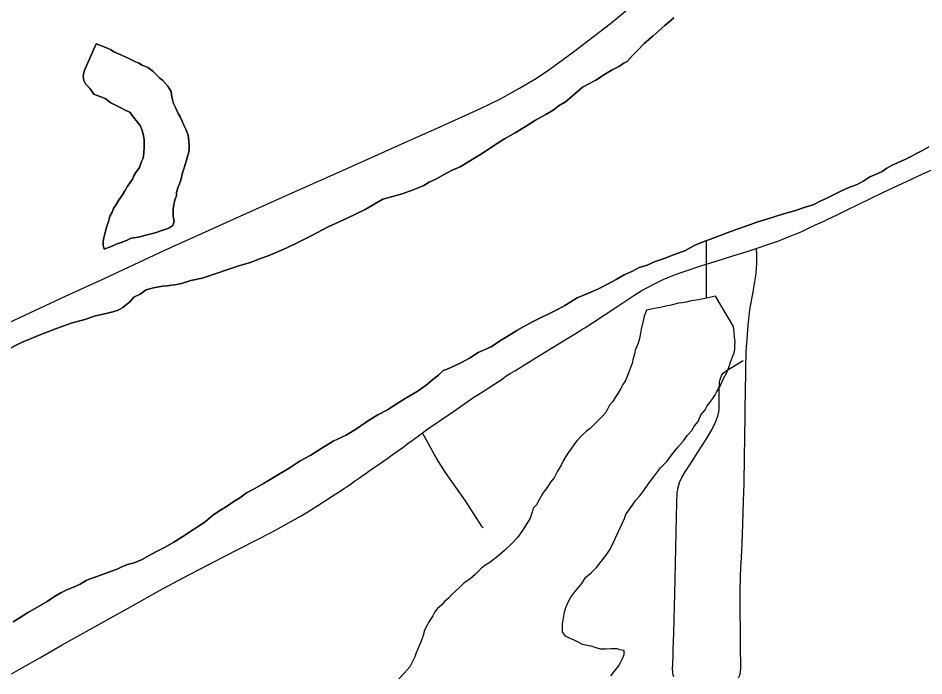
# Model space of a CAD drawing. Extents: x 2.1 to 73.9, y 4 to 26.
# Drawn here: x 47.799 to 48.0586, y 21.0407 to 21.2293 of the extents above; entities that cross this region are included whole.
import ezdxf

# ---------------------------------------------------------------- set-up
doc = ezdxf.new("R2010")
doc.units = 0
for name, color, linetype in [('GM_X_County_Road', 7, 'Continuous'), ('GM_X_Major_River', 7, 'Continuous'), ('GM_X_Minor_Lake', 7, 'Continuous'), ('GM_X_Minor_River', 7, 'Continuous'), ('GM_X_State_Route', 7, 'Continuous'), ('GM_X_Township_Road', 7, 'Continuous')]:
    doc.layers.add(name, color=color, linetype=linetype)

msp = doc.modelspace()

# ---------------------------------------------------------------- linework, layer by layer
at = {"layer": 'GM_X_County_Road'}
for points in [[(48.0105, 21.16326), (48.01386, 21.1644), (48.01698, 21.16546), (48.01882, 21.16619), (48.02045, 21.16683), (48.02246, 21.16767), (48.0236, 21.16816), (48.0253, 21.16894), (48.02753, 21.17002), (48.0295, 21.17091), (48.03063, 21.17143), (48.0337, 21.17291), (48.03622, 21.17412), (48.04683, 21.17925), (48.05808, 21.18455), (48.07251, 21.19108), (48.09834, 21.20261), (48.10628, 21.20618), (48.11249, 21.20905)], [(47.91484, 21.11039), (47.91644, 21.1115), (47.92375, 21.11655), (47.92963, 21.12062), (47.93145, 21.12181), (47.93535, 21.12427), (47.93739, 21.12563), (47.93906, 21.12682), (47.93955, 21.12716), (47.94, 21.12742), (47.9413, 21.12821), (47.9489, 21.13283), (47.95705, 21.13782), (47.95942, 21.13929), (47.96067, 21.14008), (47.96137, 21.14049), (47.96364, 21.14197), (47.96725, 21.14429), (47.97085, 21.14668), (47.97342, 21.14843), (47.97549, 21.14979), (47.97759, 21.15109), (47.98137, 21.15315), (47.98388, 21.15434), (47.98615, 21.1553), (47.98816, 21.15607), (47.98991, 21.15669), (47.99491, 21.15833), (47.99935, 21.15974), (48.00379, 21.16115), (48.00791, 21.16242), (48.0105, 21.16326)], [(47.79706, 21.04135), (47.79977, 21.04286), (47.80517, 21.04593), (47.81164, 21.04958), (47.83138, 21.06065), (47.83952, 21.06515), (47.84627, 21.0688), (47.85785, 21.0748), (47.87167, 21.08193), (47.88011, 21.08661), (47.88199, 21.08773), (47.8849, 21.08954), (47.889, 21.0922), (47.89186, 21.09407), (47.89255, 21.09452), (47.89322, 21.09495), (47.89366, 21.09528), (47.89411, 21.09559), (47.89453, 21.09591), (47.89536, 21.09653), (47.89657, 21.09733), (47.89845, 21.09867), (47.9002, 21.09987), (47.90343, 21.10211), (47.90492, 21.10315), (47.90616, 21.10404), (47.90741, 21.1049), (47.90839, 21.10561), (47.9091, 21.10614), (47.9108, 21.10739), (47.91151, 21.1079), (47.91484, 21.11039)]]:
    msp.add_lwpolyline(points, dxfattribs=at)
at = {"layer": 'GM_X_Major_River'}
for points in [[(47.98687, 21.22937), (47.98432, 21.22717), (47.98099, 21.22424), (47.97845, 21.22204), (47.97648, 21.22001), (47.9751, 21.21854), (47.97352, 21.21688), (47.97255, 21.21634), (47.97119, 21.21543), (47.96945, 21.21454), (47.96731, 21.21328), (47.96459, 21.21146), (47.96072, 21.2095), (47.95778, 21.20693), (47.95582, 21.20529), (47.95407, 21.2042), (47.95232, 21.20293), (47.95018, 21.20167), (47.94728, 21.20005), (47.94436, 21.19825), (47.94145, 21.19644), (47.93834, 21.19464), (47.93523, 21.19265), (47.93251, 21.19084), (47.9296, 21.18903), (47.92785, 21.18795), (47.92571, 21.18669), (47.9232, 21.18563), (47.92088, 21.18437), (47.91874, 21.18311), (47.91681, 21.18223), (47.91526, 21.18132), (47.9141, 21.18079), (47.91217, 21.1801), (47.90909, 21.17887), (47.90352, 21.17734), (47.89847, 21.17446), (47.89325, 21.17197), (47.88784, 21.16949), (47.88319, 21.16698), (47.87932, 21.16501), (47.87603, 21.16341), (47.87314, 21.16217), (47.87063, 21.16111), (47.86812, 21.16025), (47.86561, 21.15919), (47.86254, 21.15834), (47.85176, 21.1547), (47.8485, 21.15404), (47.84581, 21.15318), (47.84389, 21.15287), (47.84294, 21.15271), (47.84179, 21.15255), (47.84045, 21.15241), (47.8393, 21.15226), (47.83777, 21.15193), (47.83566, 21.15143), (47.83391, 21.15015), (47.83216, 21.14926), (47.83098, 21.14797), (47.82902, 21.14632), (47.82767, 21.1456), (47.82613, 21.14508), (47.82421, 21.14458), (47.82114, 21.14392), (47.81806, 21.14288), (47.81422, 21.14186), (47.80998, 21.14029), (47.80496, 21.13836), (47.79995, 21.13625), (47.7953, 21.13393)], [(47.7953, 21.13393), (47.79995, 21.13625), (47.80496, 21.13836), (47.80998, 21.14029), (47.81422, 21.14186), (47.81806, 21.14288), (47.82114, 21.14392), (47.82421, 21.14458), (47.82613, 21.14508), (47.82767, 21.1456), (47.82902, 21.14632), (47.83098, 21.14797), (47.83216, 21.14926), (47.83391, 21.15015), (47.83566, 21.15143), (47.83777, 21.15193), (47.8393, 21.15226), (47.84045, 21.15241), (47.84179, 21.15255), (47.84294, 21.15271), (47.84389, 21.15287), (47.84581, 21.15318), (47.8485, 21.15404), (47.85176, 21.1547), (47.86254, 21.15834), (47.86561, 21.15919), (47.86812, 21.16025), (47.87063, 21.16111), (47.87314, 21.16217), (47.87603, 21.16341), (47.87932, 21.16501), (47.88319, 21.16698), (47.88784, 21.16949), (47.89325, 21.17197), (47.89847, 21.17446), (47.90352, 21.17734), (47.90909, 21.17887), (47.91217, 21.1801), (47.9141, 21.18079), (47.91526, 21.18132), (47.91681, 21.18223), (47.91874, 21.18311), (47.92088, 21.18437), (47.9232, 21.18563), (47.92571, 21.18669), (47.92785, 21.18795), (47.9296, 21.18903), (47.93251, 21.19084), (47.93523, 21.19265), (47.93834, 21.19464), (47.94145, 21.19644), (47.94436, 21.19825), (47.94728, 21.20005), (47.95018, 21.20167), (47.95232, 21.20293), (47.95407, 21.2042), (47.95582, 21.20529), (47.95778, 21.20693), (47.96072, 21.2095), (47.96459, 21.21146), (47.96731, 21.21328), (47.96945, 21.21454), (47.97119, 21.21543), (47.97255, 21.21634), (47.97352, 21.21688), (47.9751, 21.21854), (47.97648, 21.22001), (47.97845, 21.22204), (47.98099, 21.22424), (47.98432, 21.22717), (47.98687, 21.22937)], [(47.8193, 21.06845), (47.82045, 21.0688), (47.8218, 21.06932), (47.82758, 21.07141), (47.82874, 21.07195), (47.83029, 21.07266), (47.83221, 21.07316), (47.83452, 21.07404), (47.83704, 21.07548), (47.83898, 21.07655), (47.84111, 21.07763), (47.84363, 21.07906), (47.84616, 21.08069), (47.84985, 21.08304), (47.85258, 21.08486), (47.85473, 21.08669), (47.85648, 21.08796), (47.85842, 21.08904), (47.86056, 21.09049), (47.86251, 21.09176), (47.86446, 21.09321), (47.86678, 21.09447), (47.8693, 21.09591), (47.87261, 21.09789), (47.87668, 21.10023), (47.8798, 21.10241), (47.88289, 21.10402), (47.886, 21.10601), (47.8893, 21.10799), (47.89298, 21.10977), (47.89628, 21.11176), (47.8994, 21.11394), (47.90211, 21.11556), (47.90483, 21.11699), (47.90735, 21.11862), (47.90988, 21.12025), (47.91337, 21.12223), (47.91591, 21.12404), (47.91786, 21.12569), (47.91943, 21.12697), (47.9208, 21.12826), (47.92195, 21.1286), (47.92389, 21.12949), (47.92601, 21.13056), (47.92834, 21.13181), (47.93087, 21.13344), (47.93454, 21.13503), (47.93726, 21.13684), (47.93959, 21.13829), (47.94192, 21.13973), (47.94406, 21.141), (47.94638, 21.14225), (47.95373, 21.14581), (47.95567, 21.14689), (47.95742, 21.14797), (47.95917, 21.14906), (47.96245, 21.15047), (47.96535, 21.15171), (47.96806, 21.15314), (47.97038, 21.15439), (47.97271, 21.15565), (47.97503, 21.15671), (47.97697, 21.15779), (47.97927, 21.15848), (47.98159, 21.15954), (47.9841, 21.16041), (47.9868, 21.16146), (47.99026, 21.16268), (47.99278, 21.16412), (47.99529, 21.16518), (47.99818, 21.16622), (48.00146, 21.16745), (48.00473, 21.16867), (48.00781, 21.16971), (48.0107, 21.17075), (48.01359, 21.17161), (48.01628, 21.17247), (48.01898, 21.17333), (48.02147, 21.17401), (48.02455, 21.17505), (48.02686, 21.17574), (48.0288, 21.17681), (48.03073, 21.1777), (48.03266, 21.17859), (48.03479, 21.17966), (48.03711, 21.18072), (48.03942, 21.1816), (48.04136, 21.18268), (48.04311, 21.18376), (48.04466, 21.18447), (48.04659, 21.18536), (48.04795, 21.18626), (48.0495, 21.18716), (48.05085, 21.18769), (48.05221, 21.18841), (48.05356, 21.18893), (48.05491, 21.18965), (48.05627, 21.19036), (48.05801, 21.19126), (48.05995, 21.19234)], [(48.05995, 21.19234), (48.05801, 21.19126), (48.05627, 21.19036), (48.05491, 21.18965), (48.05356, 21.18893), (48.05221, 21.18841), (48.05085, 21.18769), (48.0495, 21.18716), (48.04795, 21.18626), (48.04659, 21.18536), (48.04466, 21.18447), (48.04311, 21.18376), (48.04136, 21.18268), (48.03942, 21.1816), (48.03711, 21.18072), (48.03479, 21.17966), (48.03266, 21.17859), (48.03073, 21.1777), (48.0288, 21.17681), (48.02686, 21.17574), (48.02455, 21.17505), (48.02147, 21.17401), (48.01898, 21.17333), (48.01628, 21.17247), (48.01359, 21.17161), (48.0107, 21.17075), (48.00781, 21.16971), (48.00473, 21.16867), (48.00146, 21.16745), (47.99818, 21.16622), (47.99529, 21.16518), (47.99278, 21.16412), (47.99026, 21.16268), (47.9868, 21.16146), (47.9841, 21.16041), (47.98159, 21.15954), (47.97927, 21.15848), (47.97697, 21.15779), (47.97503, 21.15671), (47.97271, 21.15565), (47.97038, 21.15439), (47.96806, 21.15314), (47.96535, 21.15171), (47.96245, 21.15047), (47.95917, 21.14906), (47.95742, 21.14797), (47.95567, 21.14689), (47.95373, 21.14581), (47.94638, 21.14225), (47.94406, 21.141), (47.94192, 21.13973), (47.93959, 21.13829), (47.93726, 21.13684), (47.93454, 21.13503), (47.93087, 21.13344), (47.92834, 21.13181), (47.92601, 21.13056), (47.92389, 21.12949), (47.92195, 21.1286), (47.9208, 21.12826), (47.91943, 21.12697), (47.91786, 21.12569), (47.91591, 21.12404), (47.91337, 21.12223), (47.90988, 21.12025), (47.90735, 21.11862), (47.90483, 21.11699), (47.90211, 21.11556), (47.8994, 21.11394), (47.89628, 21.11176), (47.89298, 21.10977), (47.8893, 21.10799), (47.886, 21.10601), (47.88289, 21.10402), (47.8798, 21.10241), (47.87668, 21.10023), (47.87261, 21.09789), (47.8693, 21.09591), (47.86678, 21.09447), (47.86446, 21.09321), (47.86251, 21.09176), (47.86056, 21.09049), (47.85842, 21.08904), (47.85648, 21.08796), (47.85473, 21.08669), (47.85258, 21.08486), (47.84985, 21.08304), (47.84616, 21.08069), (47.84363, 21.07906), (47.84111, 21.07763), (47.83898, 21.07655), (47.83704, 21.07548), (47.83452, 21.07404), (47.83221, 21.07316), (47.83029, 21.07266), (47.82874, 21.07195), (47.82758, 21.07141), (47.8218, 21.06932), (47.82045, 21.0688), (47.8193, 21.06845)], [(47.79758, 21.05624), (47.79953, 21.0575), (47.80166, 21.05877), (47.80477, 21.06056), (47.80729, 21.062), (47.80943, 21.06345), (47.81118, 21.06454), (47.81292, 21.06543), (47.81485, 21.06613), (47.81678, 21.06702), (47.81833, 21.06792), (47.8193, 21.06845)], [(47.8193, 21.06845), (47.81833, 21.06792), (47.81678, 21.06702), (47.81485, 21.06613), (47.81292, 21.06543), (47.81118, 21.06454), (47.80943, 21.06345), (47.80729, 21.062), (47.80477, 21.06056), (47.80166, 21.05877), (47.79953, 21.0575), (47.79758, 21.05624)]]:
    msp.add_lwpolyline(points, dxfattribs=at)
at = {"layer": 'GM_X_Minor_Lake'}
for points in [[(47.81784, 21.21365), (47.81762, 21.21252), (47.81777, 21.21137), (47.81831, 21.2104), (47.8196, 21.20903), (47.82069, 21.20747), (47.82389, 21.20622), (47.82557, 21.20502), (47.82706, 21.20421), (47.82837, 21.2036), (47.82987, 21.20279), (47.831, 21.20237), (47.83191, 21.20101), (47.83319, 21.19945), (47.83392, 21.19847), (47.83446, 21.19731), (47.8348, 21.19597), (47.83513, 21.19444), (47.8351, 21.19349), (47.83506, 21.19216), (47.83501, 21.19064), (47.83477, 21.18912), (47.83436, 21.18818), (47.83373, 21.18649), (47.83273, 21.185), (47.83213, 21.18407), (47.83172, 21.18313), (47.83112, 21.1822), (47.83032, 21.18109), (47.82951, 21.17959), (47.82891, 21.17866), (47.82772, 21.17699), (47.82711, 21.17587), (47.82631, 21.17475), (47.8259, 21.17362), (47.82529, 21.1725), (47.82486, 21.171), (47.82444, 21.16968), (47.82401, 21.16817), (47.82357, 21.16628), (47.82335, 21.16534), (47.82331, 21.1642), (47.82365, 21.16305), (47.82462, 21.16339), (47.82597, 21.16392), (47.82712, 21.16445), (47.82848, 21.16498), (47.83001, 21.1655), (47.83137, 21.16621), (47.83348, 21.16653), (47.83559, 21.16703), (47.83827, 21.1677), (47.84078, 21.16857), (47.84213, 21.16909), (47.84329, 21.16982), (47.84371, 21.17094), (47.84338, 21.17248), (47.84341, 21.17362), (47.84344, 21.17457), (47.84369, 21.17627), (47.84391, 21.17721), (47.84433, 21.17834), (47.84436, 21.17929), (47.84478, 21.18061), (47.8452, 21.18174), (47.84561, 21.18287), (47.84606, 21.18494), (47.84669, 21.18663), (47.84776, 21.19059), (47.84798, 21.19154), (47.84803, 21.19306), (47.84787, 21.19401), (47.84774, 21.19573), (47.84703, 21.19747), (47.8465, 21.19863), (47.84596, 21.19978), (47.84543, 21.20094), (47.84489, 21.20191), (47.84418, 21.20346), (47.84346, 21.20481), (47.84313, 21.20635), (47.84297, 21.2073), (47.84281, 21.20826), (47.8419, 21.20981), (47.84043, 21.21138), (47.8395, 21.21217), (47.83858, 21.21315), (47.83766, 21.21395), (47.83617, 21.21514), (47.83448, 21.21576), (47.83354, 21.21636), (47.8326, 21.21678), (47.83167, 21.21719), (47.83054, 21.2178), (47.82923, 21.21841), (47.82773, 21.21903), (47.82641, 21.21964), (47.82548, 21.22025), (47.82454, 21.22066), (47.8236, 21.22107), (47.82134, 21.2219)], [(47.82134, 21.2219), (47.8236, 21.22107), (47.82454, 21.22066), (47.82548, 21.22025), (47.82641, 21.21964), (47.82773, 21.21903), (47.82923, 21.21841), (47.83054, 21.2178), (47.83167, 21.21719), (47.8326, 21.21678), (47.83354, 21.21636), (47.83448, 21.21576), (47.83617, 21.21514), (47.83766, 21.21395), (47.83858, 21.21315), (47.8395, 21.21217), (47.84043, 21.21138), (47.8419, 21.20981), (47.84281, 21.20826), (47.84297, 21.2073), (47.84313, 21.20635), (47.84346, 21.20481), (47.84418, 21.20346), (47.84489, 21.20191), (47.84543, 21.20094), (47.84596, 21.19978), (47.8465, 21.19863), (47.84703, 21.19747), (47.84774, 21.19573), (47.84787, 21.19401), (47.84803, 21.19306), (47.84798, 21.19154), (47.84776, 21.19059), (47.84669, 21.18663), (47.84606, 21.18494), (47.84561, 21.18287), (47.8452, 21.18174), (47.84478, 21.18061), (47.84436, 21.17929), (47.84433, 21.17834), (47.84391, 21.17721), (47.84369, 21.17627), (47.84344, 21.17457), (47.84341, 21.17362), (47.84338, 21.17248), (47.84371, 21.17094), (47.84329, 21.16982), (47.84213, 21.16909), (47.84078, 21.16857), (47.83827, 21.1677), (47.83559, 21.16703), (47.83348, 21.16653), (47.83137, 21.16621), (47.83001, 21.1655), (47.82848, 21.16498), (47.82712, 21.16445), (47.82597, 21.16392), (47.82462, 21.16339), (47.82365, 21.16305), (47.82331, 21.1642), (47.82335, 21.16534), (47.82357, 21.16628), (47.82401, 21.16817), (47.82444, 21.16968), (47.82486, 21.171), (47.82529, 21.1725), (47.8259, 21.17362), (47.82631, 21.17475), (47.82711, 21.17587), (47.82772, 21.17699), (47.82891, 21.17866), (47.82951, 21.17959), (47.83032, 21.18109), (47.83112, 21.1822), (47.83172, 21.18313), (47.83213, 21.18407), (47.83273, 21.185), (47.83373, 21.18649), (47.83436, 21.18818), (47.83477, 21.18912), (47.83501, 21.19064), (47.83506, 21.19216), (47.8351, 21.19349), (47.83513, 21.19444), (47.8348, 21.19597), (47.83446, 21.19731), (47.83392, 21.19847), (47.83319, 21.19945), (47.83191, 21.20101), (47.831, 21.20237), (47.82987, 21.20279), (47.82837, 21.2036), (47.82706, 21.20421), (47.82557, 21.20502), (47.82389, 21.20622), (47.82069, 21.20747), (47.8196, 21.20903), (47.81831, 21.2104), (47.81777, 21.21137), (47.81762, 21.21252), (47.81784, 21.21365)], [(47.82134, 21.2219), (47.81806, 21.21459), (47.81784, 21.21365)], [(47.81784, 21.21365), (47.81806, 21.21459), (47.82134, 21.2219)], [(47.99887, 21.14953), (47.9963, 21.14897), (47.994, 21.14848), (47.99266, 21.14833), (47.99151, 21.14818), (47.99055, 21.14783), (47.98921, 21.14768), (47.98825, 21.14753), (47.98614, 21.14703), (47.98461, 21.1467), (47.98308, 21.14636), (47.98135, 21.14604), (47.98001, 21.14571), (47.97905, 21.14555), (47.97843, 21.14386), (47.9782, 21.14291), (47.97754, 21.14008), (47.97732, 21.13895), (47.97708, 21.13743), (47.97666, 21.13611), (47.97624, 21.13499), (47.97583, 21.13405), (47.9756, 21.13292), (47.97517, 21.13141), (47.97494, 21.13027), (47.97453, 21.12915), (47.97391, 21.12764), (47.97349, 21.12652), (47.97307, 21.12539), (47.97228, 21.12427), (47.97167, 21.12315), (47.97086, 21.12166), (47.97006, 21.12054), (47.96946, 21.11942), (47.96847, 21.11831), (47.96745, 21.11625), (47.96627, 21.11496), (47.96529, 21.11404), (47.96391, 21.11257), (47.96292, 21.11165), (47.96195, 21.11092), (47.96058, 21.10963), (47.95919, 21.10816), (47.9584, 21.10723), (47.9574, 21.10574), (47.95661, 21.10463), (47.95581, 21.10351), (47.9552, 21.10239), (47.95459, 21.10108), (47.95358, 21.0994), (47.95257, 21.09753), (47.95158, 21.09623), (47.95058, 21.09475), (47.94938, 21.09307), (47.94838, 21.09139), (47.94756, 21.08971), (47.94658, 21.08879), (47.94635, 21.08766), (47.94573, 21.08596), (47.94352, 21.08242), (47.94212, 21.08038), (47.94035, 21.07853), (47.93839, 21.0767), (47.93623, 21.07486), (47.93389, 21.07304), (47.93272, 21.07232), (47.93175, 21.07159), (47.92998, 21.06974), (47.92841, 21.06846), (47.92685, 21.06737), (47.92548, 21.06609), (47.9243, 21.06499), (47.92332, 21.06407), (47.92233, 21.06296), (47.92116, 21.06205), (47.92037, 21.06112), (47.91919, 21.06002), (47.9184, 21.05909), (47.91779, 21.05797), (47.91679, 21.05629), (47.91578, 21.05442), (47.91537, 21.05349), (47.91514, 21.05254), (47.91451, 21.05066), (47.9139, 21.04935), (47.91348, 21.04822), (47.91307, 21.04728), (47.91266, 21.04616), (47.91204, 21.04485), (47.91123, 21.04335), (47.91044, 21.04243), (47.90965, 21.0415), (47.90807, 21.03984)], [(47.99887, 21.14953), (47.9963, 21.14897), (47.994, 21.14848), (47.99266, 21.14833), (47.99151, 21.14818), (47.99055, 21.14783), (47.98921, 21.14768), (47.98825, 21.14753), (47.98614, 21.14703), (47.98461, 21.1467), (47.98308, 21.14636), (47.98135, 21.14604), (47.98001, 21.14571), (47.97905, 21.14555), (47.97843, 21.14386), (47.9782, 21.14291), (47.97754, 21.14008), (47.97732, 21.13895), (47.97708, 21.13743), (47.97666, 21.13611), (47.97624, 21.13499), (47.97583, 21.13405), (47.9756, 21.13292), (47.97517, 21.13141), (47.97494, 21.13027), (47.97453, 21.12915), (47.97391, 21.12764), (47.97349, 21.12652), (47.97307, 21.12539), (47.97228, 21.12427), (47.97167, 21.12315), (47.97086, 21.12166), (47.97006, 21.12054), (47.96946, 21.11942), (47.96847, 21.11831), (47.96745, 21.11625), (47.96627, 21.11496), (47.96529, 21.11404), (47.96391, 21.11257), (47.96292, 21.11165), (47.96195, 21.11092), (47.96058, 21.10963), (47.95919, 21.10816), (47.9584, 21.10723), (47.9574, 21.10574), (47.95661, 21.10463), (47.95581, 21.10351), (47.9552, 21.10239), (47.95459, 21.10108), (47.95358, 21.0994), (47.95257, 21.09753), (47.95158, 21.09623), (47.95058, 21.09475), (47.94938, 21.09307), (47.94838, 21.09139), (47.94756, 21.08971), (47.94658, 21.08879), (47.94635, 21.08766), (47.94573, 21.08596), (47.94352, 21.08242), (47.94212, 21.08038), (47.94035, 21.07853), (47.93839, 21.0767), (47.93623, 21.07486), (47.93389, 21.07304), (47.93272, 21.07232), (47.93175, 21.07159), (47.92998, 21.06974), (47.92841, 21.06846), (47.92685, 21.06737), (47.92548, 21.06609), (47.9243, 21.06499), (47.92332, 21.06407), (47.92233, 21.06296), (47.92116, 21.06205), (47.92037, 21.06112), (47.91919, 21.06002), (47.9184, 21.05909), (47.91779, 21.05797), (47.91679, 21.05629), (47.91578, 21.05442), (47.91537, 21.05349), (47.91514, 21.05254), (47.91451, 21.05066), (47.9139, 21.04935), (47.91348, 21.04822), (47.91307, 21.04728), (47.91266, 21.04616), (47.91204, 21.04485), (47.91123, 21.04335), (47.91044, 21.04243), (47.90965, 21.0415), (47.90807, 21.03984)], [(47.96748, 21.07535), (47.96867, 21.07703), (47.9697, 21.07927), (47.97276, 21.08583), (47.97318, 21.08696), (47.97398, 21.08826), (47.97498, 21.08956), (47.97598, 21.09105), (47.97716, 21.09234), (47.97835, 21.09383), (47.97955, 21.09569), (47.98134, 21.0981), (47.98313, 21.10033), (47.9849, 21.10217), (47.9865, 21.1044), (47.98828, 21.10644), (47.98966, 21.1081), (47.99086, 21.10977), (47.99204, 21.11107), (47.99284, 21.11237), (47.99384, 21.11367), (47.99466, 21.11555), (47.99585, 21.11703), (47.99646, 21.11815), (47.99725, 21.11907), (47.99805, 21.12019), (47.99865, 21.12112), (47.99925, 21.12224), (48.00006, 21.12355), (48.00108, 21.1258), (48.00209, 21.12766), (48.00271, 21.12917), (48.00314, 21.13067), (48.00376, 21.13218), (48.00418, 21.1333), (48.0044, 21.13425), (48.00443, 21.13539), (48.00448, 21.13672), (48.00432, 21.13786), (48.00418, 21.13939), (48.00404, 21.14092), (47.99887, 21.14953)], [(47.96748, 21.07535), (47.96867, 21.07703), (47.9697, 21.07927), (47.97276, 21.08583), (47.97318, 21.08696), (47.97398, 21.08826), (47.97498, 21.08956), (47.97598, 21.09105), (47.97716, 21.09234), (47.97835, 21.09383), (47.97955, 21.09569), (47.98134, 21.0981), (47.98313, 21.10033), (47.9849, 21.10217), (47.9865, 21.1044), (47.98828, 21.10644), (47.98966, 21.1081), (47.99086, 21.10977), (47.99204, 21.11107), (47.99284, 21.11237), (47.99384, 21.11367), (47.99466, 21.11555), (47.99585, 21.11703), (47.99646, 21.11815), (47.99725, 21.11907), (47.99805, 21.12019), (47.99865, 21.12112), (47.99925, 21.12224), (48.00006, 21.12355), (48.00108, 21.1258), (48.00209, 21.12766), (48.00271, 21.12917), (48.00314, 21.13067), (48.00376, 21.13218), (48.00418, 21.1333), (48.0044, 21.13425), (48.00443, 21.13539), (48.00448, 21.13672), (48.00432, 21.13786), (48.00418, 21.13939), (48.00404, 21.14092), (47.99887, 21.14953)], [(47.96885, 21.04069), (47.97024, 21.04254), (47.97103, 21.04347), (47.97164, 21.04459), (47.97224, 21.04571), (47.97266, 21.04684), (47.9727, 21.04798), (47.97156, 21.04821), (47.97062, 21.04843), (47.96891, 21.04848), (47.96738, 21.04834), (47.96586, 21.04839), (47.96435, 21.04882), (47.96322, 21.04924), (47.96208, 21.04947), (47.96076, 21.0497), (47.95926, 21.05051), (47.95832, 21.05093), (47.95701, 21.05154), (47.95588, 21.05215), (47.95497, 21.05332), (47.95504, 21.0556), (47.95529, 21.0573), (47.95553, 21.05901), (47.95595, 21.06033), (47.95657, 21.06164), (47.95738, 21.06332), (47.95857, 21.0648), (47.95957, 21.0661), (47.96055, 21.06721), (47.96156, 21.06889), (47.96332, 21.07035), (47.9647, 21.07183), (47.96609, 21.0735), (47.96748, 21.07535)], [(47.96885, 21.04069), (47.97024, 21.04254), (47.97103, 21.04347), (47.97164, 21.04459), (47.97224, 21.04571), (47.97266, 21.04684), (47.9727, 21.04798), (47.97156, 21.04821), (47.97062, 21.04843), (47.96891, 21.04848), (47.96738, 21.04834), (47.96586, 21.04839), (47.96435, 21.04882), (47.96322, 21.04924), (47.96208, 21.04947), (47.96076, 21.0497), (47.95926, 21.05051), (47.95832, 21.05093), (47.95701, 21.05154), (47.95588, 21.05215), (47.95497, 21.05332), (47.95504, 21.0556), (47.95529, 21.0573), (47.95553, 21.05901), (47.95595, 21.06033), (47.95657, 21.06164), (47.95738, 21.06332), (47.95857, 21.0648), (47.95957, 21.0661), (47.96055, 21.06721), (47.96156, 21.06889), (47.96332, 21.07035), (47.9647, 21.07183), (47.96609, 21.0735), (47.96748, 21.07535)]]:
    msp.add_lwpolyline(points, dxfattribs=at)
at = {"layer": 'GM_X_Minor_River'}
msp.add_line((47.9963, 21.14897), (47.99631, 21.16543), dxfattribs=at)
at = {"layer": 'GM_X_State_Route'}
msp.add_lwpolyline([(47.79476, 21.14122), (47.81279, 21.14963), (47.82322, 21.15447), (47.84099, 21.16272), (47.86448, 21.1734), (47.87839, 21.17961), (47.89174, 21.18553), (47.9079, 21.19281), (47.92012, 21.19823), (47.93145, 21.20333), (47.93703, 21.20603), (47.94272, 21.20917), (47.94751, 21.21204), (47.95137, 21.21461), (47.95811, 21.21958), (47.96871, 21.22771), (47.97422, 21.23223)], dxfattribs=at)
at = {"layer": 'GM_X_Township_Road'}
for points in [[(48.0105, 21.16326), (48.01062, 21.16137), (48.01062, 21.15915), (48.01054, 21.15742), (48.01029, 21.15545), (48.00951, 21.15081), (48.00858, 21.14566), (48.00809, 21.1413), (48.0077, 21.13579), (48.00767, 21.13519), (48.00756, 21.13338), (48.00751, 21.13154), (48.00749, 21.13066), (48.00745, 21.12886), (48.0074, 21.12591), (48.00737, 21.12417), (48.00729, 21.11525), (48.00717, 21.10905), (48.00705, 21.10347), (48.00696, 21.09573), (48.00678, 21.09077), (48.00658, 21.08424), (48.00639, 21.07865), (48.00622, 21.07462), (48.00606, 21.07185), (48.00594, 21.0691), (48.00583, 21.06516), (48.00586, 21.05864), (48.00587, 21.05745), (48.00591, 21.05534), (48.00591, 21.05441), (48.00591, 21.05255), (48.0059, 21.04945), (48.00605, 21.04298), (48.00593, 21.04176), (48.00569, 21.04087), (48.00532, 21.04008)], [(47.9869, 21.04047), (47.98672, 21.04103), (47.98665, 21.04146), (47.98658, 21.04205), (47.98653, 21.04259), (47.98659, 21.04417), (47.98669, 21.04671), (47.98675, 21.04826), (47.98688, 21.05306), (47.98707, 21.0607), (47.98716, 21.0641), (47.98738, 21.07298), (47.9877, 21.08634), (47.98776, 21.09037), (47.98788, 21.09316), (47.98812, 21.0947), (47.98857, 21.09618), (47.9892, 21.0976), (47.99013, 21.09922), (47.99164, 21.10154), (47.99378, 21.10487), (47.99626, 21.10865), (47.9978, 21.11124), (47.99886, 21.11343), (47.99949, 21.11516), (47.99991, 21.11695), (47.9999, 21.11786), (47.99991, 21.1191), (47.99993, 21.12263), (48.00003, 21.12493), (48.00014, 21.12571), (48.00035, 21.12627), (48.0007, 21.12698), (48.00109, 21.12751), (48.00159, 21.12797), (48.00219, 21.1284), (48.00675, 21.13109)], [(47.93225, 21.08314), (47.932, 21.08342), (47.93114, 21.08477), (47.92718, 21.0909), (47.92443, 21.09482), (47.92148, 21.09904), (47.91943, 21.10213), (47.91825, 21.10431), (47.91663, 21.10721), (47.91484, 21.11039)]]:
    msp.add_lwpolyline(points, dxfattribs=at)

doc.saveas('drawing.dxf')
